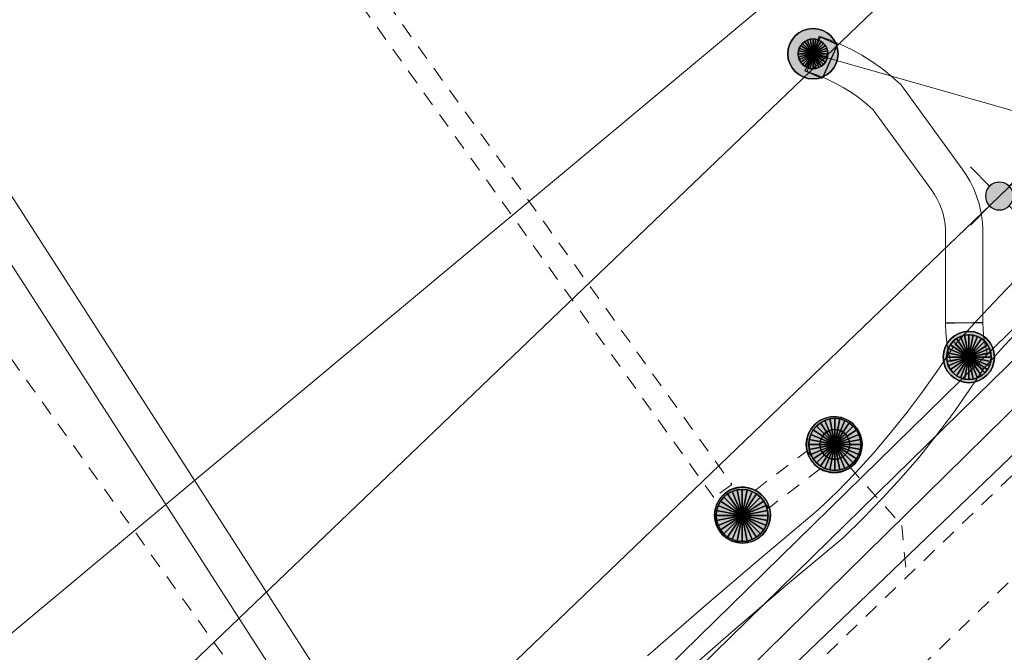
# Model space of a CAD drawing. Header units: metres. Extents: x 2695560 to 2696939, y 1260491 to 1262050.
# Tile 469 of 656: x 2695818 to 2695831, y 1261126 to 1261135. Entities that reach past the tile are written whole.
import ezdxf

# ---------------------------------------------------------------- set-up
doc = ezdxf.new("R2010")
doc.units = ezdxf.units.M
doc.linetypes.add('AUSGEZOGEN', pattern=[0])
doc.linetypes.add('VERDECKT2_S2', pattern=[0.36, 0.2, -0.16])
for name, color, linetype in [('XR$1$AV_Grenzpunkte', 7, 'AUSGEZOGEN'), ('XR$1$AV_Linien (BB)', 7, 'AUSGEZOGEN'), ('XR$1$AW_LK_Schachtdeckel', 24, 'AUSGEZOGEN'), ('XR$1$EW_LK_Bauwerk', 1, 'AUSGEZOGEN'), ('XR$1$EW_LK_Knoten', 1, 'AUSGEZOGEN'), ('XR$1$Liegenschaftsgrenzen', 7, 'AUSGEZOGEN'), ('XR$1$PFAV', 255, 'AUSGEZOGEN'), ('XR$1$PFAW', 255, 'AUSGEZOGEN'), ('XR$1$PFEW', 255, 'AUSGEZOGEN'), ('XR$1$RP_Abstandslinie', 7, 'AUSGEZOGEN')]:
    doc.layers.add(name, color=color, linetype=linetype)
for name, color, linetype, lineweight in [('XR$2$ABW-Linie-R-ungenau', 4, 'VERDECKT2_S2', 18), ('XR$2$ABW-LinieFlaeche-R-ungenau', 4, 'VERDECKT2_S2', 18), ('XR$2$ABW-Punkt', 6, 'AUSGEZOGEN', 18), ('XR$2$ELE-Linie-oberirdisch', 1, 'AUSGEZOGEN', 18), ('XR$2$ELE-LinieFlaeche-genau', 1, 'AUSGEZOGEN', 18), ('XR$2$ELE-Punkt', 1, 'AUSGEZOGEN', 18), ('XR$2$GAS-LinieFlaeche-genau', 12, 'AUSGEZOGEN', 18), ('XR$2$KOM-Linie-U-genau', 91, 'AUSGEZOGEN', 18), ('XR$2$WAS-Linie-genau', 5, 'AUSGEZOGEN', 18)]:
    doc.layers.add(name, color=color, linetype=linetype, lineweight=lineweight)

# ---------------------------------------------------------------- blocks, each defined once
blk = doc.blocks.new('COMPLEXOBJECT_626')
at = {"layer": 'XR$1$AV_Linien (BB)', "color": 7, "linetype": 'AUSGEZOGEN', "transparency": 33554687}
blk.add_lwpolyline([(5793.988, 11094.394), (5814.317, 11114.008), (5839.814, 11138.478)], dxfattribs=at)
blk = doc.blocks.new('BWAV19')
at = {"layer": 'XR$1$PFAV', "transparency": 33554687}
blk.add_hatch(color=7, dxfattribs=at).paths.add_polyline_path([(0, 0.24), (-0.024, 0.239), (-0.048, 0.235), (-0.072, 0.229), (-0.095, 0.221), (-0.116, 0.21), (-0.137, 0.197), (-0.156, 0.182), (-0.174, 0.165), (-0.19, 0.147), (-0.204, 0.127), (-0.215, 0.106), (-0.225, 0.083), (-0.232, 0.06), (-0.237, 0.036), (-0.24, 0.012), (-0.24, -0.012), (-0.237, -0.036), (-0.232, -0.06), (-0.225, -0.083), (-0.215, -0.106), (-0.204, -0.127), (-0.19, -0.147), (-0.174, -0.165), (-0.156, -0.182), (-0.137, -0.197), (-0.116, -0.21), (-0.095, -0.221), (-0.072, -0.229), (-0.048, -0.235), (-0.024, -0.239), (0, -0.24), (0.024, -0.239), (0.048, -0.235), (0.072, -0.229), (0.095, -0.221), (0.116, -0.21), (0.137, -0.197), (0.156, -0.182), (0.174, -0.165), (0.19, -0.147), (0.204, -0.127), (0.215, -0.106), (0.225, -0.083), (0.232, -0.06), (0.237, -0.036), (0.24, -0.012), (0.24, 0.012), (0.237, 0.036), (0.232, 0.06), (0.225, 0.083), (0.215, 0.106), (0.204, 0.127), (0.19, 0.147), (0.174, 0.165), (0.156, 0.182), (0.137, 0.197), (0.116, 0.21), (0.095, 0.221), (0.072, 0.229), (0.048, 0.235), (0.024, 0.239)])
at = {"color": 7, "transparency": 33554687}
for p, q in [((-0.5, 0.5), (-0.17, 0.17)), ((0.17, 0.17), (0.5, 0.5)), ((-0.5, -0.5), (-0.17, -0.17)), ((0.17, -0.17), (0.5, -0.5))]:
    blk.add_line(p, q, dxfattribs=at)
for start, end in [(90, 270), (270, 90)]:
    blk.add_arc((0, 0), 0.24, start, end, dxfattribs=at)
blk = doc.blocks.new('BAW2082')
at = {"layer": 'XR$1$PFAW', "transparency": 33554687}
blk.add_hatch(color=7, dxfattribs=at).paths.add_polyline_path([(0.509, -0.003), (0.499, 0.098), (0.469, 0.194), (0.42, 0.283), (0.354, 0.359), (0.274, 0.421), (0.183, 0.466), (0.085, 0.491), (-0.016, 0.496), (-0.116, 0.481), (-0.211, 0.446), (-0.297, 0.392), (-0.37, 0.323), (-0.428, 0.24), (-0.468, 0.147), (-0.488, 0.047), (-0.488, -0.054), (-0.468, -0.153), (-0.428, -0.246), (-0.37, -0.329), (-0.297, -0.398), (-0.211, -0.452), (-0.116, -0.487), (-0.016, -0.502), (0.085, -0.497), (0.183, -0.472), (0.274, -0.427), (0.354, -0.366), (0.42, -0.289), (0.469, -0.2), (0.499, -0.104)])
at = {"transparency": 33554687}
for start, end in [(91.1948, 268.8052), (268.8052, 91.1948)]:
    blk.add_arc((0.01, 0), 0.5, start, end, dxfattribs=at)
at = {"layer": 'XR$1$PFAW', "transparency": 33554687}
blk.add_circle((0.009, -0.003), 0.5, dxfattribs=at)
blk = doc.blocks.new('BEWLP2597')
at = {"layer": 'XR$1$PFEW', "transparency": 33554687}
blk.add_hatch(color=7, dxfattribs=at).paths.add_polyline_path([(-0.5, 0), (-0.497, -0.051), (-0.49, -0.101), (-0.477, -0.15), (-0.459, -0.197), (-0.437, -0.243), (-0.41, -0.286), (-0.379, -0.326), (-0.344, -0.362), (-0.306, -0.395), (-0.264, -0.424), (-0.22, -0.449), (-0.174, -0.469), (-0.125, -0.484), (-0.076, -0.494), (-0.025, -0.499), (0.025, -0.499), (0.076, -0.494), (0.125, -0.484), (0.174, -0.469), (0.22, -0.449), (0.264, -0.424), (0.306, -0.395), (0.344, -0.362), (0.379, -0.326), (0.41, -0.286), (0.437, -0.243), (0.459, -0.197), (0.477, -0.15), (0.49, -0.101), (0.497, -0.051), (0.5, 0), (0.497, 0.051), (0.49, 0.101), (0.477, 0.15), (0.459, 0.197), (0.437, 0.243), (0.41, 0.286), (0.379, 0.326), (0.344, 0.362), (0.306, 0.395), (0.264, 0.424), (0.22, 0.449), (0.174, 0.469), (0.125, 0.484), (0.076, 0.494), (0.025, 0.499), (-0.025, 0.499), (-0.076, 0.494), (-0.125, 0.484), (-0.174, 0.469), (-0.22, 0.449), (-0.264, 0.424), (-0.306, 0.395), (-0.344, 0.362), (-0.379, 0.326), (-0.41, 0.286), (-0.437, 0.243), (-0.459, 0.197), (-0.477, 0.15), (-0.49, 0.101), (-0.497, 0.051)])
at = {"color": 1, "transparency": 33554687}
for start, end in [(90, 180), (0, 90), (180, 270), (270, 0)]:
    blk.add_arc((0, 0), 0.5, start, end, dxfattribs=at)
at = {"layer": 'XR$1$PFEW', "transparency": 33554687}
blk.add_circle((0, 0), 0.5, dxfattribs=at)
blk = doc.blocks.new('BEWLP2574')
at = {"layer": 'XR$1$PFEW', "transparency": 33554687}
blk.add_hatch(color=7, dxfattribs=at).paths.add_polyline_path([(-0.5, 0), (-0.497, -0.051), (-0.489, -0.101), (-0.477, -0.15), (-0.459, -0.198), (-0.437, -0.243), (-0.41, -0.286), (-0.379, -0.326), (-0.344, -0.363), (-0.306, -0.396), (-0.264, -0.425), (-0.22, -0.449), (-0.173, -0.469), (-0.125, -0.485), (-0.075, -0.495), (-0.025, -0.5), (0.026, -0.5), (0.076, -0.495), (0.126, -0.485), (0.174, -0.469), (0.221, -0.449), (0.265, -0.425), (0.306, -0.396), (0.345, -0.363), (0.38, -0.326), (0.411, -0.286), (0.437, -0.243), (0.46, -0.198), (0.477, -0.15), (0.49, -0.101), (0.498, -0.051), (0.5, 0), (0.498, 0.05), (0.49, 0.1), (0.477, 0.149), (0.46, 0.197), (0.437, 0.242), (0.411, 0.285), (0.38, 0.325), (0.345, 0.362), (0.306, 0.395), (0.265, 0.424), (0.221, 0.448), (0.174, 0.468), (0.126, 0.484), (0.076, 0.494), (0.026, 0.499), (-0.025, 0.499), (-0.075, 0.494), (-0.125, 0.484), (-0.173, 0.468), (-0.22, 0.448), (-0.264, 0.424), (-0.306, 0.395), (-0.344, 0.362), (-0.379, 0.325), (-0.41, 0.285), (-0.437, 0.242), (-0.459, 0.197), (-0.477, 0.149), (-0.489, 0.1), (-0.497, 0.05)])
at = {"color": 1, "transparency": 33554687}
for start, end in [(90, 180), (0, 90), (180, 270), (270, 0)]:
    blk.add_arc((0, 0), 0.5, start, end, dxfattribs=at)
at = {"layer": 'XR$1$PFEW', "transparency": 33554687}
blk.add_circle((0, 0), 0.5, dxfattribs=at)
blk = doc.blocks.new('BEWLP2514')
at = {"layer": 'XR$1$PFEW', "transparency": 33554687}
blk.add_hatch(color=7, dxfattribs=at).paths.add_polyline_path([(0.5, 0), (-0.5, 0), (-0.5, -0.5), (0.5, -0.5)])
at = {"color": 1, "transparency": 33554687}
blk.add_lwpolyline([(-0.5, 0), (0.5, 0), (0.5, -0.5), (-0.5, -0.5), (-0.5, 0)], close=True, dxfattribs=at)
at = {"layer": 'XR$1$PFEW', "transparency": 33554687}
for p, q in [((-0.5, -0.5), (-0.5, 0)), ((-0.5, 0), (0.5, 0)), ((0.5, 0), (0.5, -0.5)), ((0.5, -0.5), (-0.5, -0.5))]:
    blk.add_line(p, q, dxfattribs=at)
blk = doc.blocks.new('ELE-SCHACHT_RUND')
at = {"layer": 'XR$2$ELE-Punkt', "linetype": 'AUSGEZOGEN', "lineweight": 25, "transparency": 33554687}
for points in [[(-115, 277, 2500), (0, 0, 2500), (-167, 249, 2500)], [(-115, 277), (0, 0), (-167, 249)], [(-115, 277, 2500), (-115, 277), (-167, 249), (-167, 249, 2500)], [(-59, 294, 2500), (0, 0, 2500), (-115, 277, 2500)], [(-59, 294), (0, 0), (-115, 277)], [(-59, 294, 2500), (-59, 294), (-115, 277), (-115, 277, 2500)], [(0, 300, 2500), (0, 0, 2500), (-59, 294, 2500)], [(0, 300), (0, 0), (-59, 294)], [(0, 300, 2500), (0, 300), (-59, 294), (-59, 294, 2500)], [(59, 294, 2500), (0, 0, 2500), (0, 300, 2500)], [(59, 294), (0, 0), (0, 300)], [(59, 294, 2500), (59, 294), (0, 300), (0, 300, 2500)], [(115, 277, 2500), (0, 0, 2500), (59, 294, 2500)], [(115, 277), (0, 0), (59, 294)], [(167, 249, 2500), (0, 0, 2500), (115, 277, 2500)], [(167, 249), (0, 0), (115, 277)], [(115, 277, 2500), (115, 277), (59, 294), (59, 294, 2500)], [(167, 249, 2500), (167, 249), (115, 277), (115, 277, 2500)], [(-249, 167, 2500), (0, 0, 2500), (-277, 115, 2500)], [(-249, 167), (0, 0), (-277, 115)], [(-249, 167, 2500), (-249, 167), (-277, 115), (-277, 115, 2500)], [(-212, 212, 2500), (0, 0, 2500), (-249, 167, 2500)], [(-212, 212), (0, 0), (-249, 167)], [(-212, 212, 2500), (-212, 212), (-249, 167), (-249, 167, 2500)], [(-167, 249, 2500), (0, 0, 2500), (-212, 212, 2500)], [(-167, 249), (0, 0), (-212, 212)], [(-167, 249, 2500), (-167, 249), (-212, 212), (-212, 212, 2500)], [(212, 212, 2500), (0, 0, 2500), (167, 249, 2500)], [(212, 212), (0, 0), (167, 249)], [(249, 167, 2500), (0, 0, 2500), (212, 212, 2500)], [(249, 167), (0, 0), (212, 212)], [(277, 115, 2500), (0, 0, 2500), (249, 167, 2500)], [(277, 115), (0, 0), (249, 167)], [(212, 212, 2500), (212, 212), (167, 249), (167, 249, 2500)], [(249, 167, 2500), (249, 167), (212, 212), (212, 212, 2500)], [(277, 115, 2500), (277, 115), (249, 167), (249, 167, 2500)], [(-294, 59, 2500), (0, 0, 2500), (-300, 0, 2500)], [(-294, 59), (0, 0), (-300, 0)], [(-294, 59, 2500), (-294, 59), (-300, 0), (-300, 0, 2500)], [(-300, 0, 2500), (0, 0, 2500), (-294, -59, 2500)], [(-300, 0), (0, 0), (-294, -59)], [(-277, 115, 2500), (0, 0, 2500), (-294, 59, 2500)], [(-277, 115), (0, 0), (-294, 59)], [(-277, 115, 2500), (-277, 115), (-294, 59), (-294, 59, 2500)], [(-294, -59, 2500), (0, 0, 2500), (-277, -115, 2500)], [(-294, -59), (0, 0), (-277, -115)], [(-277, -115, 2500), (0, 0, 2500), (-249, -167, 2500)], [(-277, -115), (0, 0), (-249, -167)], [(-249, -167, 2500), (0, 0, 2500), (-212, -212, 2500)], [(-249, -167), (0, 0), (-212, -212)], [(-212, -212, 2500), (0, 0, 2500), (-167, -249, 2500)], [(-212, -212), (0, 0), (-167, -249)], [(-167, -249, 2500), (0, 0, 2500), (-115, -277, 2500)], [(-167, -249), (0, 0), (-115, -277)], [(-115, -277, 2500), (0, 0, 2500), (-59, -294, 2500)], [(-115, -277), (0, 0), (-59, -294)], [(-59, -294, 2500), (0, 0, 2500), (0, -300, 2500)], [(-59, -294), (0, 0), (0, -300)], [(294, 59, 2500), (0, 0, 2500), (277, 115, 2500)], [(294, 59), (0, 0), (277, 115)], [(300, 0, 2500), (0, 0, 2500), (294, 59, 2500)], [(300, 0), (0, 0), (294, 59)], [(0, -300, 2500), (0, 0, 2500), (59, -294, 2500)], [(59, -294, 2500), (0, 0, 2500), (115, -277, 2500)], [(115, -277, 2500), (0, 0, 2500), (167, -249, 2500)], [(167, -249, 2500), (0, 0, 2500), (212, -212, 2500)], [(212, -212, 2500), (0, 0, 2500), (249, -167, 2500)], [(249, -167, 2500), (0, 0, 2500), (277, -115, 2500)], [(277, -115, 2500), (0, 0, 2500), (294, -59, 2500)], [(294, -59, 2500), (0, 0, 2500), (300, 0, 2500)], [(0, -300), (0, 0), (59, -294)], [(59, -294), (0, 0), (115, -277)], [(115, -277), (0, 0), (167, -249)], [(167, -249), (0, 0), (212, -212)], [(212, -212), (0, 0), (249, -167)], [(249, -167), (0, 0), (277, -115)], [(277, -115), (0, 0), (294, -59)], [(294, -59), (0, 0), (300, 0)], [(294, 59, 2500), (294, 59), (277, 115), (277, 115, 2500)], [(300, 0, 2500), (300, 0), (294, 59), (294, 59, 2500)], [(-300, 0, 2500), (-300, 0), (-294, -59), (-294, -59, 2500)], [(-294, -59, 2500), (-294, -59), (-277, -115), (-277, -115, 2500)], [(-277, -115, 2500), (-277, -115), (-249, -167), (-249, -167, 2500)], [(249, -167, 2500), (249, -167), (277, -115), (277, -115, 2500)], [(277, -115, 2500), (277, -115), (294, -59), (294, -59, 2500)], [(294, -59, 2500), (294, -59), (300, 0), (300, 0, 2500)], [(-249, -167, 2500), (-249, -167), (-212, -212), (-212, -212, 2500)], [(-212, -212, 2500), (-212, -212), (-167, -249), (-167, -249, 2500)], [(-167, -249, 2500), (-167, -249), (-115, -277), (-115, -277, 2500)], [(115, -277, 2500), (115, -277), (167, -249), (167, -249, 2500)], [(167, -249, 2500), (167, -249), (212, -212), (212, -212, 2500)], [(212, -212, 2500), (212, -212), (249, -167), (249, -167, 2500)], [(-115, -277, 2500), (-115, -277), (-59, -294), (-59, -294, 2500)], [(-59, -294, 2500), (-59, -294), (0, -300), (0, -300, 2500)], [(0, -300, 2500), (0, -300), (59, -294), (59, -294, 2500)], [(59, -294, 2500), (59, -294), (115, -277), (115, -277, 2500)]]:
    blk.add_3dface(points, dxfattribs=at)
blk = doc.blocks.new('ELE-TRAGWERK')
at = {"layer": 'XR$2$ELE-Punkt', "linetype": 'AUSGEZOGEN', "lineweight": 25, "transparency": 33554687}
blk.add_line((-141, -141, 2500), (141, 141, 2500), dxfattribs=at)
for points in [[(-141, 141, 2500), (0, 0, 2500), (-166, 111, 2500)], [(-141, 141), (0, 0), (-166, 111)], [(-141, 141, 2500), (-141, 141), (-166, 111), (-166, 111, 2500)], [(-111, 166, 2500), (0, 0, 2500), (-141, 141, 2500)], [(-111, 166), (0, 0), (-141, 141)], [(-111, 166, 2500), (-111, 166), (-141, 141), (-141, 141, 2500)], [(-77, 185, 2500), (0, 0, 2500), (-111, 166, 2500)], [(-77, 185), (0, 0), (-111, 166)], [(-77, 185, 2500), (-77, 185), (-111, 166), (-111, 166, 2500)], [(-39, 196, 2500), (0, 0, 2500), (-77, 185, 2500)], [(-39, 196), (0, 0), (-77, 185)], [(-39, 196, 2500), (-39, 196), (-77, 185), (-77, 185, 2500)], [(0, 200, 2500), (0, 0, 2500), (-39, 196, 2500)], [(0, 200), (0, 0), (-39, 196)], [(0, 200, 2500), (0, 200), (-39, 196), (-39, 196, 2500)], [(39, 196, 2500), (0, 0, 2500), (0, 200, 2500)], [(39, 196), (0, 0), (0, 200)], [(39, 196, 2500), (39, 196), (0, 200), (0, 200, 2500)], [(77, 185, 2500), (0, 0, 2500), (39, 196, 2500)], [(77, 185), (0, 0), (39, 196)], [(111, 166, 2500), (0, 0, 2500), (77, 185, 2500)], [(111, 166), (0, 0), (77, 185)], [(141, 141, 2500), (0, 0, 2500), (111, 166, 2500)], [(141, 141), (0, 0), (111, 166)], [(166, 111, 2500), (0, 0, 2500), (141, 141, 2500)], [(166, 111), (0, 0), (141, 141)], [(77, 185, 2500), (77, 185), (39, 196), (39, 196, 2500)], [(111, 166, 2500), (111, 166), (77, 185), (77, 185, 2500)], [(141, 141, 2500), (141, 141), (111, 166), (111, 166, 2500)], [(166, 111, 2500), (166, 111), (141, 141), (141, 141, 2500)], [(-196, 39, 2500), (0, 0, 2500), (-200, 0, 2500)], [(-196, 39), (0, 0), (-200, 0)], [(-196, 39, 2500), (-196, 39), (-200, 0), (-200, 0, 2500)], [(-200, 0, 2500), (0, 0, 2500), (-196, -39, 2500)], [(-200, 0), (0, 0), (-196, -39)], [(-185, 77, 2500), (0, 0, 2500), (-196, 39, 2500)], [(-185, 77), (0, 0), (-196, 39)], [(-185, 77, 2500), (-185, 77), (-196, 39), (-196, 39, 2500)], [(-196, -39, 2500), (0, 0, 2500), (-185, -77, 2500)], [(-196, -39), (0, 0), (-185, -77)], [(-166, 111, 2500), (0, 0, 2500), (-185, 77, 2500)], [(-166, 111), (0, 0), (-185, 77)], [(-166, 111, 2500), (-166, 111), (-185, 77), (-185, 77, 2500)], [(-185, -77, 2500), (0, 0, 2500), (-166, -111, 2500)], [(-185, -77), (0, 0), (-166, -111)], [(-166, -111, 2500), (0, 0, 2500), (-141, -141, 2500)], [(-166, -111), (0, 0), (-141, -141)], [(-141, -141, 2500), (0, 0, 2500), (-111, -166, 2500)], [(-141, -141), (0, 0), (-111, -166)], [(-111, -166, 2500), (0, 0, 2500), (-77, -185, 2500)], [(-111, -166), (0, 0), (-77, -185)], [(-77, -185, 2500), (0, 0, 2500), (-39, -196, 2500)], [(-77, -185), (0, 0), (-39, -196)], [(-39, -196, 2500), (0, 0, 2500), (0, -200, 2500)], [(-39, -196), (0, 0), (0, -200)], [(185, 77, 2500), (0, 0, 2500), (166, 111, 2500)], [(185, 77), (0, 0), (166, 111)], [(196, 39, 2500), (0, 0, 2500), (185, 77, 2500)], [(196, 39), (0, 0), (185, 77)], [(200, 0, 2500), (0, 0, 2500), (196, 39, 2500)], [(200, 0), (0, 0), (196, 39)], [(0, -200, 2500), (0, 0, 2500), (39, -196, 2500)], [(39, -196, 2500), (0, 0, 2500), (77, -185, 2500)], [(77, -185, 2500), (0, 0, 2500), (111, -166, 2500)], [(111, -166, 2500), (0, 0, 2500), (141, -141, 2500)], [(141, -141, 2500), (0, 0, 2500), (166, -111, 2500)], [(166, -111, 2500), (0, 0, 2500), (185, -77, 2500)], [(185, -77, 2500), (0, 0, 2500), (196, -39, 2500)], [(196, -39, 2500), (0, 0, 2500), (200, 0, 2500)], [(0, -200), (0, 0), (39, -196)], [(39, -196), (0, 0), (77, -185)], [(77, -185), (0, 0), (111, -166)], [(111, -166), (0, 0), (141, -141)], [(141, -141), (0, 0), (166, -111)], [(166, -111), (0, 0), (185, -77)], [(185, -77), (0, 0), (196, -39)], [(196, -39), (0, 0), (200, 0)], [(185, 77, 2500), (185, 77), (166, 111), (166, 111, 2500)], [(196, 39, 2500), (196, 39), (185, 77), (185, 77, 2500)], [(200, 0, 2500), (200, 0), (196, 39), (196, 39, 2500)], [(-200, 0, 2500), (-200, 0), (-196, -39), (-196, -39, 2500)], [(-196, -39, 2500), (-196, -39), (-185, -77), (-185, -77, 2500)], [(-185, -77, 2500), (-185, -77), (-166, -111), (-166, -111, 2500)], [(-166, -111, 2500), (-166, -111), (-141, -141), (-141, -141, 2500)], [(141, -141, 2500), (141, -141), (166, -111), (166, -111, 2500)], [(166, -111, 2500), (166, -111), (185, -77), (185, -77, 2500)], [(185, -77, 2500), (185, -77), (196, -39), (196, -39, 2500)], [(196, -39, 2500), (196, -39), (200, 0), (200, 0, 2500)], [(-141, -141, 2500), (-141, -141), (-111, -166), (-111, -166, 2500)], [(-111, -166, 2500), (-111, -166), (-77, -185), (-77, -185, 2500)], [(-77, -185, 2500), (-77, -185), (-39, -196), (-39, -196, 2500)], [(-39, -196, 2500), (-39, -196), (0, -200), (0, -200, 2500)], [(0, -200, 2500), (0, -200), (39, -196), (39, -196, 2500)], [(39, -196, 2500), (39, -196), (77, -185), (77, -185, 2500)], [(77, -185, 2500), (77, -185), (111, -166), (111, -166, 2500)], [(111, -166, 2500), (111, -166), (141, -141), (141, -141, 2500)]]:
    blk.add_3dface(points, dxfattribs=at)
blk = doc.blocks.new('ABW-KONTROLLSCHACHT')
at = {"layer": 'XR$2$ABW-Punkt', "linetype": 'AUSGEZOGEN', "lineweight": 25, "transparency": 33554687}
for points in [[(-194, 291, 2500), (0, 0, 2500), (-247, 247, 2500)], [(-194, 291), (0, 0), (-247, 247)], [(-194, 291, 2500), (-194, 291), (-247, 247), (-247, 247, 2500)], [(-134, 323, 2500), (0, 0, 2500), (-194, 291, 2500)], [(-134, 323), (0, 0), (-194, 291)], [(-134, 323, 2500), (-134, 323), (-194, 291), (-194, 291, 2500)], [(-68, 343, 2500), (0, 0, 2500), (-134, 323, 2500)], [(-68, 343), (0, 0), (-134, 323)], [(-68, 343, 2500), (-68, 343), (-134, 323), (-134, 323, 2500)], [(0, 350, 2500), (0, 0, 2500), (-68, 343, 2500)], [(0, 350), (0, 0), (-68, 343)], [(0, 350, 2500), (0, 350), (-68, 343), (-68, 343, 2500)], [(68, 343, 2500), (0, 0, 2500), (0, 350, 2500)], [(68, 343), (0, 0), (0, 350)], [(68, 343, 2500), (68, 343), (0, 350), (0, 350, 2500)], [(134, 323, 2500), (0, 0, 2500), (68, 343, 2500)], [(134, 323), (0, 0), (68, 343)], [(194, 291, 2500), (0, 0, 2500), (134, 323, 2500)], [(194, 291), (0, 0), (134, 323)], [(247, 247, 2500), (0, 0, 2500), (194, 291, 2500)], [(247, 247), (0, 0), (194, 291)], [(134, 323, 2500), (134, 323), (68, 343), (68, 343, 2500)], [(194, 291, 2500), (194, 291), (134, 323), (134, 323, 2500)], [(247, 247, 2500), (247, 247), (194, 291), (194, 291, 2500)], [(-323, 134, 2500), (0, 0, 2500), (-343, 68, 2500)], [(-323, 134), (0, 0), (-343, 68)], [(-323, 134, 2500), (-323, 134), (-343, 68), (-343, 68, 2500)], [(-291, 194, 2500), (0, 0, 2500), (-323, 134, 2500)], [(-291, 194), (0, 0), (-323, 134)], [(-291, 194, 2500), (-291, 194), (-323, 134), (-323, 134, 2500)], [(-247, 247, 2500), (0, 0, 2500), (-291, 194, 2500)], [(-247, 247), (0, 0), (-291, 194)], [(-247, 247, 2500), (-247, 247), (-291, 194), (-291, 194, 2500)], [(291, 194, 2500), (0, 0, 2500), (247, 247, 2500)], [(291, 194), (0, 0), (247, 247)], [(323, 134, 2500), (0, 0, 2500), (291, 194, 2500)], [(323, 134), (0, 0), (291, 194)], [(343, 68, 2500), (0, 0, 2500), (323, 134, 2500)], [(343, 68), (0, 0), (323, 134)], [(291, 194, 2500), (291, 194), (247, 247), (247, 247, 2500)], [(323, 134, 2500), (323, 134), (291, 194), (291, 194, 2500)], [(343, 68, 2500), (343, 68), (323, 134), (323, 134, 2500)], [(-343, 68, 2500), (0, 0, 2500), (-350, 0, 2500)], [(-343, 68), (0, 0), (-350, 0)], [(-343, 68, 2500), (-343, 68), (-350, 0), (-350, 0, 2500)], [(-350, 0, 2500), (0, 0, 2500), (-343, -68, 2500)], [(-350, 0), (0, 0), (-343, -68)], [(-343, -68, 2500), (0, 0, 2500), (-323, -134, 2500)], [(-343, -68), (0, 0), (-323, -134)], [(-323, -134, 2500), (0, 0, 2500), (-291, -194, 2500)], [(-323, -134), (0, 0), (-291, -194)], [(-291, -194, 2500), (0, 0, 2500), (-247, -247, 2500)], [(-291, -194), (0, 0), (-247, -247)], [(-247, -247, 2500), (0, 0, 2500), (-194, -291, 2500)], [(-247, -247), (0, 0), (-194, -291)], [(-194, -291, 2500), (0, 0, 2500), (-134, -323, 2500)], [(-194, -291), (0, 0), (-134, -323)], [(-134, -323, 2500), (0, 0, 2500), (-68, -343, 2500)], [(-134, -323), (0, 0), (-68, -343)], [(-68, -343, 2500), (0, 0, 2500), (0, -350, 2500)], [(-68, -343), (0, 0), (0, -350)], [(350, 0, 2500), (0, 0, 2500), (343, 68, 2500)], [(350, 0), (0, 0), (343, 68)], [(0, -350, 2500), (0, 0, 2500), (68, -343, 2500)], [(68, -343, 2500), (0, 0, 2500), (134, -323, 2500)], [(134, -323, 2500), (0, 0, 2500), (194, -291, 2500)], [(194, -291, 2500), (0, 0, 2500), (247, -247, 2500)], [(247, -247, 2500), (0, 0, 2500), (291, -194, 2500)], [(291, -194, 2500), (0, 0, 2500), (323, -134, 2500)], [(323, -134, 2500), (0, 0, 2500), (343, -68, 2500)], [(343, -68, 2500), (0, 0, 2500), (350, 0, 2500)], [(0, -350), (0, 0), (68, -343)], [(68, -343), (0, 0), (134, -323)], [(134, -323), (0, 0), (194, -291)], [(194, -291), (0, 0), (247, -247)], [(247, -247), (0, 0), (291, -194)], [(291, -194), (0, 0), (323, -134)], [(323, -134), (0, 0), (343, -68)], [(343, -68), (0, 0), (350, 0)], [(350, 0, 2500), (350, 0), (343, 68), (343, 68, 2500)], [(-350, 0, 2500), (-350, 0), (-343, -68), (-343, -68, 2500)], [(-343, -68, 2500), (-343, -68), (-323, -134), (-323, -134, 2500)], [(323, -134, 2500), (323, -134), (343, -68), (343, -68, 2500)], [(343, -68, 2500), (343, -68), (350, 0), (350, 0, 2500)], [(-323, -134, 2500), (-323, -134), (-291, -194), (-291, -194, 2500)], [(-291, -194, 2500), (-291, -194), (-247, -247), (-247, -247, 2500)], [(-247, -247, 2500), (-247, -247), (-194, -291), (-194, -291, 2500)], [(194, -291, 2500), (194, -291), (247, -247), (247, -247, 2500)], [(247, -247, 2500), (247, -247), (291, -194), (291, -194, 2500)], [(291, -194, 2500), (291, -194), (323, -134), (323, -134, 2500)], [(-194, -291, 2500), (-194, -291), (-134, -323), (-134, -323, 2500)], [(-134, -323, 2500), (-134, -323), (-68, -343), (-68, -343, 2500)], [(-68, -343, 2500), (-68, -343), (0, -350), (0, -350, 2500)], [(0, -350, 2500), (0, -350), (68, -343), (68, -343, 2500)], [(68, -343, 2500), (68, -343), (134, -323), (134, -323, 2500)], [(134, -323, 2500), (134, -323), (194, -291), (194, -291, 2500)]]:
    blk.add_3dface(points, dxfattribs=at)
blk = doc.blocks.new('ABW-NORMSCHACHT_WEITERE')
at = {"layer": 'XR$2$ABW-Punkt', "linetype": 'AUSGEZOGEN', "lineweight": 25, "transparency": 33554687}
for points in [[(-141, 141, 2500), (0, 0, 2500), (-166, 111, 2500)], [(-141, 141), (0, 0), (-166, 111)], [(-141, 141, 2500), (-141, 141), (-166, 111), (-166, 111, 2500)], [(-111, 166, 2500), (0, 0, 2500), (-141, 141, 2500)], [(-111, 166), (0, 0), (-141, 141)], [(-111, 166, 2500), (-111, 166), (-141, 141), (-141, 141, 2500)], [(-77, 185, 2500), (0, 0, 2500), (-111, 166, 2500)], [(-77, 185), (0, 0), (-111, 166)], [(-77, 185, 2500), (-77, 185), (-111, 166), (-111, 166, 2500)], [(-39, 196, 2500), (0, 0, 2500), (-77, 185, 2500)], [(-39, 196), (0, 0), (-77, 185)], [(-39, 196, 2500), (-39, 196), (-77, 185), (-77, 185, 2500)], [(0, 200, 2500), (0, 0, 2500), (-39, 196, 2500)], [(0, 200), (0, 0), (-39, 196)], [(0, 200, 2500), (0, 200), (-39, 196), (-39, 196, 2500)], [(39, 196, 2500), (0, 0, 2500), (0, 200, 2500)], [(39, 196), (0, 0), (0, 200)], [(39, 196, 2500), (39, 196), (0, 200), (0, 200, 2500)], [(77, 185, 2500), (0, 0, 2500), (39, 196, 2500)], [(77, 185), (0, 0), (39, 196)], [(111, 166, 2500), (0, 0, 2500), (77, 185, 2500)], [(111, 166), (0, 0), (77, 185)], [(141, 141, 2500), (0, 0, 2500), (111, 166, 2500)], [(141, 141), (0, 0), (111, 166)], [(166, 111, 2500), (0, 0, 2500), (141, 141, 2500)], [(166, 111), (0, 0), (141, 141)], [(77, 185, 2500), (77, 185), (39, 196), (39, 196, 2500)], [(111, 166, 2500), (111, 166), (77, 185), (77, 185, 2500)], [(141, 141, 2500), (141, 141), (111, 166), (111, 166, 2500)], [(166, 111, 2500), (166, 111), (141, 141), (141, 141, 2500)], [(-196, 39, 2500), (0, 0, 2500), (-200, 0, 2500)], [(-196, 39), (0, 0), (-200, 0)], [(-196, 39, 2500), (-196, 39), (-200, 0), (-200, 0, 2500)], [(-200, 0, 2500), (0, 0, 2500), (-196, -39, 2500)], [(-200, 0), (0, 0), (-196, -39)], [(-185, 77, 2500), (0, 0, 2500), (-196, 39, 2500)], [(-185, 77), (0, 0), (-196, 39)], [(-185, 77, 2500), (-185, 77), (-196, 39), (-196, 39, 2500)], [(-196, -39, 2500), (0, 0, 2500), (-185, -77, 2500)], [(-196, -39), (0, 0), (-185, -77)], [(-166, 111, 2500), (0, 0, 2500), (-185, 77, 2500)], [(-166, 111), (0, 0), (-185, 77)], [(-166, 111, 2500), (-166, 111), (-185, 77), (-185, 77, 2500)], [(-185, -77, 2500), (0, 0, 2500), (-166, -111, 2500)], [(-185, -77), (0, 0), (-166, -111)], [(-166, -111, 2500), (0, 0, 2500), (-141, -141, 2500)], [(-166, -111), (0, 0), (-141, -141)], [(-141, -141, 2500), (0, 0, 2500), (-111, -166, 2500)], [(-141, -141), (0, 0), (-111, -166)], [(-111, -166, 2500), (0, 0, 2500), (-77, -185, 2500)], [(-111, -166), (0, 0), (-77, -185)], [(-77, -185, 2500), (0, 0, 2500), (-39, -196, 2500)], [(-77, -185), (0, 0), (-39, -196)], [(-39, -196, 2500), (0, 0, 2500), (0, -200, 2500)], [(-39, -196), (0, 0), (0, -200)], [(185, 77, 2500), (0, 0, 2500), (166, 111, 2500)], [(185, 77), (0, 0), (166, 111)], [(196, 39, 2500), (0, 0, 2500), (185, 77, 2500)], [(196, 39), (0, 0), (185, 77)], [(200, 0, 2500), (0, 0, 2500), (196, 39, 2500)], [(200, 0), (0, 0), (196, 39)], [(0, -200, 2500), (0, 0, 2500), (39, -196, 2500)], [(39, -196, 2500), (0, 0, 2500), (77, -185, 2500)], [(77, -185, 2500), (0, 0, 2500), (111, -166, 2500)], [(111, -166, 2500), (0, 0, 2500), (141, -141, 2500)], [(141, -141, 2500), (0, 0, 2500), (166, -111, 2500)], [(166, -111, 2500), (0, 0, 2500), (185, -77, 2500)], [(185, -77, 2500), (0, 0, 2500), (196, -39, 2500)], [(196, -39, 2500), (0, 0, 2500), (200, 0, 2500)], [(0, -200), (0, 0), (39, -196)], [(39, -196), (0, 0), (77, -185)], [(77, -185), (0, 0), (111, -166)], [(111, -166), (0, 0), (141, -141)], [(141, -141), (0, 0), (166, -111)], [(166, -111), (0, 0), (185, -77)], [(185, -77), (0, 0), (196, -39)], [(196, -39), (0, 0), (200, 0)], [(185, 77, 2500), (185, 77), (166, 111), (166, 111, 2500)], [(196, 39, 2500), (196, 39), (185, 77), (185, 77, 2500)], [(200, 0, 2500), (200, 0), (196, 39), (196, 39, 2500)], [(-200, 0, 2500), (-200, 0), (-196, -39), (-196, -39, 2500)], [(-196, -39, 2500), (-196, -39), (-185, -77), (-185, -77, 2500)], [(-185, -77, 2500), (-185, -77), (-166, -111), (-166, -111, 2500)], [(-166, -111, 2500), (-166, -111), (-141, -141), (-141, -141, 2500)], [(141, -141, 2500), (141, -141), (166, -111), (166, -111, 2500)], [(166, -111, 2500), (166, -111), (185, -77), (185, -77, 2500)], [(185, -77, 2500), (185, -77), (196, -39), (196, -39, 2500)], [(196, -39, 2500), (196, -39), (200, 0), (200, 0, 2500)], [(-141, -141, 2500), (-141, -141), (-111, -166), (-111, -166, 2500)], [(-111, -166, 2500), (-111, -166), (-77, -185), (-77, -185, 2500)], [(-77, -185, 2500), (-77, -185), (-39, -196), (-39, -196, 2500)], [(-39, -196, 2500), (-39, -196), (0, -200), (0, -200, 2500)], [(0, -200, 2500), (0, -200), (39, -196), (39, -196, 2500)], [(39, -196, 2500), (39, -196), (77, -185), (77, -185, 2500)], [(77, -185, 2500), (77, -185), (111, -166), (111, -166, 2500)], [(111, -166, 2500), (111, -166), (141, -141), (141, -141, 2500)]]:
    blk.add_3dface(points, dxfattribs=at)
blk = doc.blocks.new('ABW-DECKEL')
at = {"layer": 'XR$2$ABW-Punkt', "linetype": 'AUSGEZOGEN', "lineweight": 25, "transparency": 33554687}
for points in [[(-194, 291, 2500), (0, 0, 2500), (-247, 247, 2500)], [(-194, 291), (0, 0), (-247, 247)], [(-194, 291, 2500), (-194, 291), (-247, 247), (-247, 247, 2500)], [(-134, 323, 2500), (0, 0, 2500), (-194, 291, 2500)], [(-134, 323), (0, 0), (-194, 291)], [(-134, 323, 2500), (-134, 323), (-194, 291), (-194, 291, 2500)], [(-68, 343, 2500), (0, 0, 2500), (-134, 323, 2500)], [(-68, 343), (0, 0), (-134, 323)], [(-68, 343, 2500), (-68, 343), (-134, 323), (-134, 323, 2500)], [(0, 350, 2500), (0, 0, 2500), (-68, 343, 2500)], [(0, 350), (0, 0), (-68, 343)], [(0, 350, 2500), (0, 350), (-68, 343), (-68, 343, 2500)], [(68, 343, 2500), (0, 0, 2500), (0, 350, 2500)], [(68, 343), (0, 0), (0, 350)], [(68, 343, 2500), (68, 343), (0, 350), (0, 350, 2500)], [(134, 323, 2500), (0, 0, 2500), (68, 343, 2500)], [(134, 323), (0, 0), (68, 343)], [(194, 291, 2500), (0, 0, 2500), (134, 323, 2500)], [(194, 291), (0, 0), (134, 323)], [(247, 247, 2500), (0, 0, 2500), (194, 291, 2500)], [(247, 247), (0, 0), (194, 291)], [(134, 323, 2500), (134, 323), (68, 343), (68, 343, 2500)], [(194, 291, 2500), (194, 291), (134, 323), (134, 323, 2500)], [(247, 247, 2500), (247, 247), (194, 291), (194, 291, 2500)], [(-323, 134, 2500), (0, 0, 2500), (-343, 68, 2500)], [(-323, 134), (0, 0), (-343, 68)], [(-323, 134, 2500), (-323, 134), (-343, 68), (-343, 68, 2500)], [(-291, 194, 2500), (0, 0, 2500), (-323, 134, 2500)], [(-291, 194), (0, 0), (-323, 134)], [(-291, 194, 2500), (-291, 194), (-323, 134), (-323, 134, 2500)], [(-247, 247, 2500), (0, 0, 2500), (-291, 194, 2500)], [(-247, 247), (0, 0), (-291, 194)], [(-247, 247, 2500), (-247, 247), (-291, 194), (-291, 194, 2500)], [(291, 194, 2500), (0, 0, 2500), (247, 247, 2500)], [(291, 194), (0, 0), (247, 247)], [(323, 134, 2500), (0, 0, 2500), (291, 194, 2500)], [(323, 134), (0, 0), (291, 194)], [(343, 68, 2500), (0, 0, 2500), (323, 134, 2500)], [(343, 68), (0, 0), (323, 134)], [(291, 194, 2500), (291, 194), (247, 247), (247, 247, 2500)], [(323, 134, 2500), (323, 134), (291, 194), (291, 194, 2500)], [(343, 68, 2500), (343, 68), (323, 134), (323, 134, 2500)], [(-343, 68, 2500), (0, 0, 2500), (-350, 0, 2500)], [(-343, 68), (0, 0), (-350, 0)], [(-343, 68, 2500), (-343, 68), (-350, 0), (-350, 0, 2500)], [(-350, 0, 2500), (0, 0, 2500), (-343, -68, 2500)], [(-350, 0), (0, 0), (-343, -68)], [(-343, -68, 2500), (0, 0, 2500), (-323, -134, 2500)], [(-343, -68), (0, 0), (-323, -134)], [(-323, -134, 2500), (0, 0, 2500), (-291, -194, 2500)], [(-323, -134), (0, 0), (-291, -194)], [(-291, -194, 2500), (0, 0, 2500), (-247, -247, 2500)], [(-291, -194), (0, 0), (-247, -247)], [(-247, -247, 2500), (0, 0, 2500), (-194, -291, 2500)], [(-247, -247), (0, 0), (-194, -291)], [(-194, -291, 2500), (0, 0, 2500), (-134, -323, 2500)], [(-194, -291), (0, 0), (-134, -323)], [(-134, -323, 2500), (0, 0, 2500), (-68, -343, 2500)], [(-134, -323), (0, 0), (-68, -343)], [(-68, -343, 2500), (0, 0, 2500), (0, -350, 2500)], [(-68, -343), (0, 0), (0, -350)], [(350, 0, 2500), (0, 0, 2500), (343, 68, 2500)], [(350, 0), (0, 0), (343, 68)], [(0, -350, 2500), (0, 0, 2500), (68, -343, 2500)], [(68, -343, 2500), (0, 0, 2500), (134, -323, 2500)], [(134, -323, 2500), (0, 0, 2500), (194, -291, 2500)], [(194, -291, 2500), (0, 0, 2500), (247, -247, 2500)], [(247, -247, 2500), (0, 0, 2500), (291, -194, 2500)], [(291, -194, 2500), (0, 0, 2500), (323, -134, 2500)], [(323, -134, 2500), (0, 0, 2500), (343, -68, 2500)], [(343, -68, 2500), (0, 0, 2500), (350, 0, 2500)], [(0, -350), (0, 0), (68, -343)], [(68, -343), (0, 0), (134, -323)], [(134, -323), (0, 0), (194, -291)], [(194, -291), (0, 0), (247, -247)], [(247, -247), (0, 0), (291, -194)], [(291, -194), (0, 0), (323, -134)], [(323, -134), (0, 0), (343, -68)], [(343, -68), (0, 0), (350, 0)], [(350, 0, 2500), (350, 0), (343, 68), (343, 68, 2500)], [(-350, 0, 2500), (-350, 0), (-343, -68), (-343, -68, 2500)], [(-343, -68, 2500), (-343, -68), (-323, -134), (-323, -134, 2500)], [(323, -134, 2500), (323, -134), (343, -68), (343, -68, 2500)], [(343, -68, 2500), (343, -68), (350, 0), (350, 0, 2500)], [(-323, -134, 2500), (-323, -134), (-291, -194), (-291, -194, 2500)], [(-291, -194, 2500), (-291, -194), (-247, -247), (-247, -247, 2500)], [(-247, -247, 2500), (-247, -247), (-194, -291), (-194, -291, 2500)], [(194, -291, 2500), (194, -291), (247, -247), (247, -247, 2500)], [(247, -247, 2500), (247, -247), (291, -194), (291, -194, 2500)], [(291, -194, 2500), (291, -194), (323, -134), (323, -134, 2500)], [(-194, -291, 2500), (-194, -291), (-134, -323), (-134, -323, 2500)], [(-134, -323, 2500), (-134, -323), (-68, -343), (-68, -343, 2500)], [(-68, -343, 2500), (-68, -343), (0, -350), (0, -350, 2500)], [(0, -350, 2500), (0, -350), (68, -343), (68, -343, 2500)], [(68, -343, 2500), (68, -343), (134, -323), (134, -323, 2500)], [(134, -323, 2500), (134, -323), (194, -291), (194, -291, 2500)]]:
    blk.add_3dface(points, dxfattribs=at)

msp = doc.modelspace()

# ---------------------------------------------------------------- linework, layer by layer
at = {"layer": 'XR$1$AV_Linien (BB)', "color": 7, "linetype": 'AUSGEZOGEN', "transparency": 33554687}
msp.add_lwpolyline([(2695812.67, 1261114.94), (2695830.76, 1261132.31), (2695832.995, 1261134.458)], dxfattribs=at)
at = {"layer": 'XR$1$Liegenschaftsgrenzen', "color": 7, "linetype": 'AUSGEZOGEN', "transparency": 33554687}
msp.add_lwpolyline([(2695812.67, 1261114.94), (2695830.76, 1261132.31), (2695848.61, 1261149.46)], dxfattribs=at)
at = {"layer": 'XR$1$RP_Abstandslinie', "color": 7, "linetype": 'AUSGEZOGEN', "transparency": 33554687}
msp.add_lwpolyline([(2695742.27, 1261051.74), (2695779.91, 1261087.75), (2695816.03, 1261122.32), (2695859.01, 1261163.45), (2695885.13, 1261188.53)], dxfattribs=at)
at = {"layer": 'XR$2$ABW-Linie-R-ungenau', "linetype": 'VERDECKT2_S2', "transparency": 33554687}
msp.add_line((2695807.66, 1261143.902), (2695820.707, 1261125.638), dxfattribs=at)
msp.add_lwpolyline([(2695828.747, 1261128.681), (2695829.451, 1261127.891), (2695829.514, 1261127.211)], dxfattribs=at)
at = {"layer": 'XR$2$ABW-LinieFlaeche-R-ungenau', "linetype": 'VERDECKT2_S2', "transparency": 33554687}
for points in [[(2695804.305, 1261160.365), (2695827.171, 1261128.439), (2695826.927, 1261128.265), (2695804.061, 1261160.191), (2695804.305, 1261160.365)], [(2695827.482, 1261128.362), (2695828.179, 1261128.894), (2695828.361, 1261128.656), (2695827.664, 1261128.124), (2695827.482, 1261128.362)]]:
    msp.add_lwpolyline(points, close=True, dxfattribs=at)
msp.add_lwpolyline([(2695817.815, 1261110.864), (2695822.103, 1261118.981), (2695822.786, 1261120.048), (2695823.678, 1261121.263), (2695824.759, 1261122.554), (2695825.856, 1261123.671), (2695832.775, 1261130.34), (2695833.469, 1261129.62), (2695833.469, 1261129.62), (2695826.56, 1261122.961), (2695825.501, 1261121.882), (2695824.466, 1261120.645), (2695823.61, 1261119.482), (2695822.967, 1261118.477), (2695818.699, 1261110.396)], dxfattribs=at)
at = {"layer": 'XR$2$ELE-Linie-oberirdisch', "transparency": 33554687}
msp.add_line((2695828.259, 1261134.217), (2695845.143, 1261129.399), dxfattribs=at)
at = {"layer": 'XR$2$ELE-LinieFlaeche-genau', "linetype": 'AUSGEZOGEN', "transparency": 33554687}
for points in [[(2695822.835, 1261123.105), (2695811.131, 1261141.284), (2695810.934, 1261141.617), (2695810.728, 1261141.931), (2695810.507, 1261142.234), (2695810.272, 1261142.529), (2695810.025, 1261142.811), (2695809.764, 1261143.081), (2695809.49, 1261143.339), (2695809.201, 1261143.59), (2695808.339, 1261144.351), (2695808.669, 1261144.725), (2695809.529, 1261143.966), (2695809.826, 1261143.711), (2695810.116, 1261143.437), (2695810.393, 1261143.149), (2695810.656, 1261142.849), (2695810.905, 1261142.538), (2695811.14, 1261142.215), (2695811.358, 1261141.881), (2695811.557, 1261141.548), (2695823.255, 1261123.375), (2695822.835, 1261123.105)], [(2695830.038, 1261130.609), (2695830.038, 1261131.866), (2695830.032, 1261131.934), (2695830.02, 1261132.005), (2695830.005, 1261132.073), (2695829.984, 1261132.139), (2695829.957, 1261132.204), (2695829.926, 1261132.269), (2695829.891, 1261132.33), (2695829.849, 1261132.392), (2695829.065, 1261133.468), (2695828.983, 1261133.542), (2695828.881, 1261133.622), (2695828.774, 1261133.698), (2695828.663, 1261133.767), (2695828.547, 1261133.83), (2695828.429, 1261133.886), (2695828.308, 1261133.936), (2695828.178, 1261133.981), (2695828.34, 1261134.453), (2695828.484, 1261134.404), (2695828.631, 1261134.344), (2695828.775, 1261134.276), (2695828.915, 1261134.199), (2695829.05, 1261134.114), (2695829.179, 1261134.024), (2695829.305, 1261133.924), (2695829.439, 1261133.804), (2695830.257, 1261132.68), (2695830.315, 1261132.596), (2695830.368, 1261132.503), (2695830.415, 1261132.408), (2695830.454, 1261132.309), (2695830.487, 1261132.205), (2695830.512, 1261132.101), (2695830.528, 1261131.996), (2695830.538, 1261131.888), (2695830.538, 1261130.609), (2695830.038, 1261130.609)], [(2695830.166, 1261130.317), (2695830.461, 1261130.643), (2695830.764, 1261130.967), (2695831.072, 1261131.285), (2695831.385, 1261131.598), (2695831.704, 1261131.905), (2695832.027, 1261132.208), (2695832.356, 1261132.504), (2695832.689, 1261132.794), (2695833.017, 1261132.416), (2695832.688, 1261132.13), (2695832.365, 1261131.84), (2695832.048, 1261131.543), (2695831.735, 1261131.242), (2695831.428, 1261130.935), (2695831.126, 1261130.623), (2695830.829, 1261130.305), (2695830.536, 1261129.981), (2695830.166, 1261130.317)], [(2695830.108, 1261130.091), (2695830.079, 1261130.211), (2695830.056, 1261130.343), (2695830.042, 1261130.476), (2695830.038, 1261130.6), (2695830.538, 1261130.618), (2695830.542, 1261130.51), (2695830.552, 1261130.411), (2695830.569, 1261130.313), (2695830.594, 1261130.207), (2695830.108, 1261130.091)]]:
    msp.add_lwpolyline(points, close=True, dxfattribs=at)
msp.add_lwpolyline([(2695826.037, 1261126.14), (2695826.797, 1261126.802), (2695827.562, 1261127.458), (2695828.328, 1261128.099), (2695828.581, 1261128.343), (2695828.829, 1261128.598), (2695829.069, 1261128.861), (2695829.3, 1261129.133), (2695829.524, 1261129.41), (2695829.738, 1261129.695), (2695829.944, 1261129.986), (2695830.142, 1261130.287), (2695830.56, 1261130.011), (2695830.356, 1261129.704), (2695830.142, 1261129.401), (2695829.918, 1261129.104), (2695829.686, 1261128.813), (2695829.443, 1261128.531), (2695829.193, 1261128.256), (2695828.933, 1261127.989), (2695828.662, 1261127.727), (2695827.886, 1261127.076), (2695827.123, 1261126.424), (2695826.367, 1261125.764)], dxfattribs=at)
at = {"layer": 'XR$2$GAS-LinieFlaeche-genau', "linetype": 'AUSGEZOGEN', "transparency": 33554687}
msp.add_lwpolyline([(2695811.807, 1261111.791), (2695833.966, 1261133.484), (2695834.176, 1261133.27), (2695812.017, 1261111.577), (2695811.807, 1261111.791)], close=True, dxfattribs=at)
at = {"layer": 'XR$2$KOM-Linie-U-genau', "linetype": 'AUSGEZOGEN', "transparency": 33554687}
msp.add_lwpolyline([(2695794.809, 1261132.353), (2695797.529, 1261132.032), (2695808.168, 1261118.661), (2695828.138, 1261135.32), (2695843.729, 1261146.121), (2695843.891, 1261146.273), (2695844.092, 1261146.466)], dxfattribs=at)
at = {"layer": 'XR$2$WAS-Linie-genau', "linetype": 'AUSGEZOGEN', "transparency": 33554687}
msp.add_lwpolyline([(2695816.904, 1261115.658), (2695835.942, 1261134.363), (2695841.929, 1261140.245)], dxfattribs=at)

# ---------------------------------------------------------------- block references
at = {"layer": 'XR$1$AV_Grenzpunkte', "color": 7, "linetype": 'AUSGEZOGEN', "lineweight": -3, "transparency": 33554687, "xscale": 0.7800000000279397, "yscale": 0.7800000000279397}
msp.add_blockref('BWAV19', (2695830.76, 1261132.31), dxfattribs=at)
at = {"layer": 'XR$1$AV_Linien (BB)', "color": 7, "linetype": 'AUSGEZOGEN', "lineweight": -3, "transparency": 33554687}
msp.add_blockref('COMPLEXOBJECT_626', (2690000.97, 1249999.81), dxfattribs=at)
at = {"layer": 'XR$1$AW_LK_Schachtdeckel', "color": 24, "linetype": 'AUSGEZOGEN', "lineweight": -3, "transparency": 33554687}
for p, xscale, yscale, rotation in [((2695828.55, 1261128.979), 0.7499999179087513, 0.7499999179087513, 216.3753375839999), ((2695827.306, 1261128.025), 0.7499999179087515, 0.7499999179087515, 40.03667856)]:
    msp.add_blockref('BAW2082', p, dxfattribs=dict(at, xscale=xscale, yscale=yscale, rotation=rotation))
at = {"layer": 'XR$1$EW_LK_Bauwerk', "color": 1, "linetype": 'AUSGEZOGEN', "lineweight": -3, "transparency": 33554687}
for name, p, xscale, yscale in [('BEWLP2597', (2695828.258, 1261134.218), 0.6749999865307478, 0.6749999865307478), ('BEWLP2574', (2695830.35, 1261130.15), 0.6874999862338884, 0.6874999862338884)]:
    msp.add_blockref(name, p, dxfattribs=dict(at, xscale=xscale, yscale=yscale))
at = {"layer": 'XR$1$EW_LK_Knoten', "color": 1, "linetype": 'AUSGEZOGEN', "lineweight": -3, "transparency": 33554687, "xscale": 0.5, "yscale": 0.5000000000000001, "rotation": 65.6334}
msp.add_blockref('BEWLP2514', (2695828.258, 1261134.218), dxfattribs=at)
at = {"layer": 'XR$2$ABW-Punkt', "color": 6, "linetype": 'AUSGEZOGEN', "lineweight": 18, "transparency": 33554687, "xscale": 0.001, "yscale": 0.001, "zscale": 0.001, "rotation": 360}
for name, p in [('ABW-DECKEL', (2695828.551, 1261128.978)), ('ABW-NORMSCHACHT_WEITERE', (2695828.551, 1261128.978)), ('ABW-KONTROLLSCHACHT', (2695827.307, 1261128.024)), ('ABW-DECKEL', (2695827.307, 1261128.024))]:
    msp.add_blockref(name, p, dxfattribs=at)
at = {"layer": 'XR$2$ELE-Punkt', "color": 1, "linetype": 'AUSGEZOGEN', "lineweight": 18, "transparency": 33554687, "xscale": 0.001, "yscale": 0.001, "zscale": 0.001, "rotation": 270}
for name, p in [('ELE-TRAGWERK', (2695828.259, 1261134.217)), ('ELE-SCHACHT_RUND', (2695830.351, 1261130.149))]:
    msp.add_blockref(name, p, dxfattribs=at)

doc.saveas('drawing.dxf')
